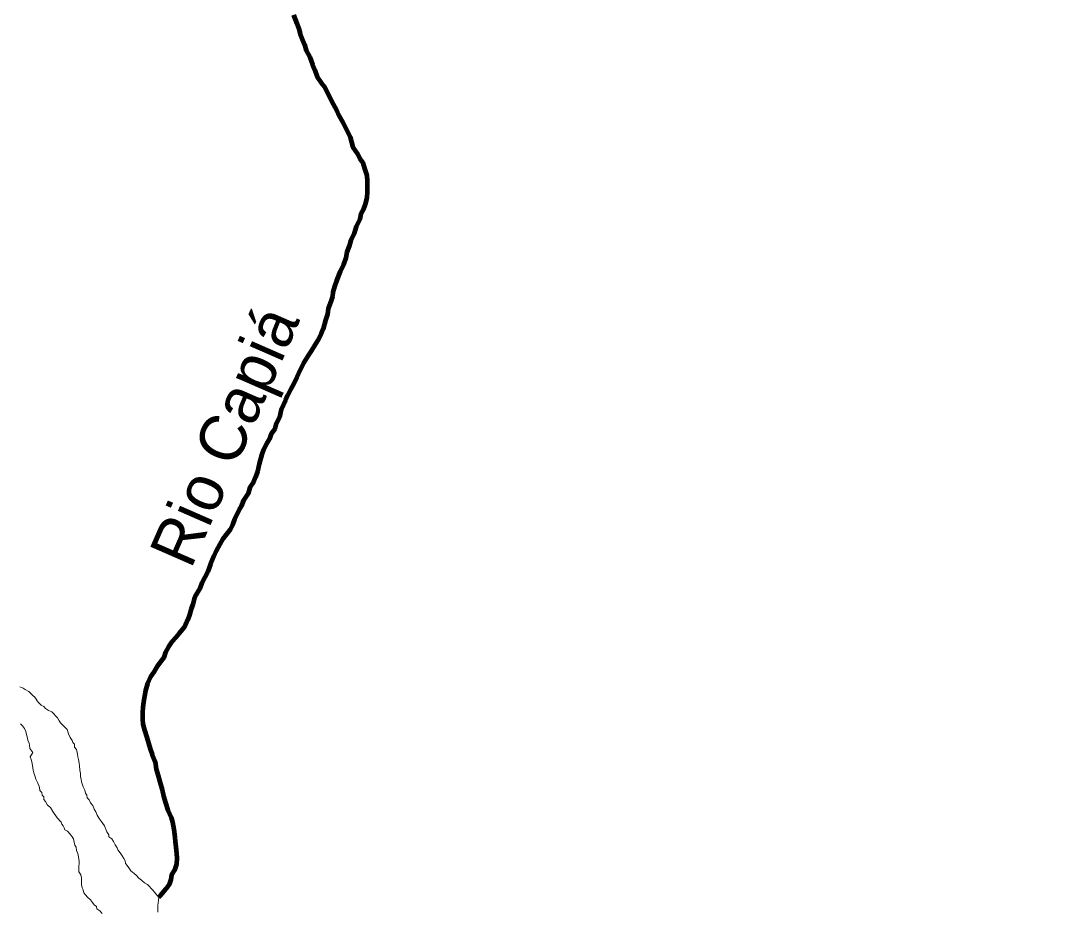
# Model space of a CAD drawing. Extents: x 553962 to 842807, y 8883888 to 9032388.
# Drawn here: x 645735 to 656960, y 8930198 to 8939787 of the extents above; entities that cross this region are included whole.
import ezdxf
from ezdxf.enums import TextEntityAlignment as Align

# ---------------------------------------------------------------- set-up
doc = ezdxf.new("R2010")
doc.units = 0
doc.header["$LTSCALE"] = 150
for name, color, linetype, lineweight in [('24', 7, 'Continuous', 25), ('25', 7, 'Continuous', 13), ('9', 7, 'Continuous', 90)]:
    doc.layers.add(name, color=color, linetype=linetype, lineweight=lineweight)
doc.layers.add('49', color=7, linetype='Continuous')

msp = doc.modelspace()

# ---------------------------------------------------------------- linework, layer by layer
at = {"layer": '24', "lineweight": 53}
for points in [[(648667.3, 8939850.6), (648703.5, 8939758.8), (648725.8, 8939700.4), (648739.7, 8939647.6), (648762, 8939592), (648787, 8939533.6), (648806.5, 8939466.9), (648845.4, 8939394.6), (648873.2, 8939316.7), (648898.3, 8939255.5), (648922.2, 8939185.9), (648969.4, 8939115.6), (649001.7, 8939077.9), (649063.7, 8938952.5), (649095.9, 8938889.7), (649130.6, 8938824.5), (649157.8, 8938769.3), (649200, 8938691.5), (649276.8, 8938536), (649291.6, 8938483.4), (649308.8, 8938428.2), (649356, 8938355.4), (649380.8, 8938302.8), (649415.6, 8938260), (649432.8, 8938197.4), (649457.5, 8938124.7), (649458.7, 8938112.5)], [(649458.7, 8938112.5), (649462.3, 8938074.6), (649461.7, 8937947), (649458.9, 8937884.5), (649441, 8937814.5), (649418.2, 8937754.6), (649393, 8937709.7), (649382.7, 8937654.7), (649342.3, 8937574.8), (649321.9, 8937502.4), (649286.6, 8937427.5), (649266.2, 8937362.5), (649243.4, 8937297.6), (649233.1, 8937237.6), (649207.7, 8937165.2), (649172.4, 8937090.3), (649131.8, 8936990.4), (649111.5, 8936927.9), (649091.2, 8936868), (649088.5, 8936820.5), (649070.7, 8936768), (649042.9, 8936693.1), (649035.1, 8936630.6), (649014.7, 8936565.6), (648986.8, 8936473.2), (648966.5, 8936418.2), (648928.6, 8936343.4), (648898.4, 8936298.5), (648858, 8936233.6), (648830.3, 8936188.7), (648774.8, 8936103.9), (648736.9, 8936024.1), (648704.1, 8935954.2), (648671.2, 8935886.8), (648635.9, 8935819.4), (648605.6, 8935757), (648582.3, 8935707.9)], [(648582.3, 8935707.9), (648534.8, 8935604.7), (648516.9, 8935524.8), (648484, 8935454.9), (648466.2, 8935397.4), (648428.4, 8935342.6), (648410.7, 8935290.1), (648377.9, 8935235.2), (648347.6, 8935175.3), (648327.3, 8935125.4), (648299.3, 8935022.9), (648281.4, 8934937.9), (648258.6, 8934878), (648238.3, 8934825.6), (648200.5, 8934765.7), (648180.2, 8934700.8), (648132.3, 8934628.4), (648104.5, 8934563.5), (648085.8, 8934528.5)], [(648085.8, 8934528.5), (648033.8, 8934426.2), (648013.5, 8934366.3), (647988.2, 8934313.9), (647947.9, 8934264), (647910.1, 8934214.2), (647874.8, 8934156.8), (647837, 8934086.9), (647811.7, 8934027), (647776.2, 8933942.1), (647745.8, 8933864.7), (647682.7, 8933739.9), (647662.4, 8933680), (647619.5, 8933610.1), (647601.8, 8933565.2), (647584, 8933507.7), (647568.8, 8933460.2), (647550.9, 8933395.3), (647530.7, 8933347.8), (647495.3, 8933265.4), (647439.9, 8933195.7), (647404.7, 8933158.3), (647359.4, 8933106), (647324.1, 8933053.6), (647291.3, 8932993.8), (647273.5, 8932938.8), (647235.8, 8932886.4), (647205.5, 8932846.6), (647167.7, 8932781.7), (647129.9, 8932729.3), (647097.1, 8932659.4), (647076.7, 8932584.5), (647056.1, 8932459.4), (647048.3, 8932399.4), (647045.5, 8932349.4), (647045.2, 8932271.8), (647047.4, 8932221.8), (647064.6, 8932156.6), (647091.8, 8932078.9), (647126.2, 8931956.1), (647148.4, 8931893.4), (647180.6, 8931815.7), (647192.7, 8931735.5), (647212.4, 8931665.4), (647232.1, 8931600.2), (647254.2, 8931512.5), (647268.9, 8931444.8), (647291.1, 8931374.7), (647315.7, 8931294.4), (647352.9, 8931216.7), (647365.1, 8931166.6), (647382.3, 8931086.4), (647391.9, 8931006.3), (647396.7, 8930958.7), (647401.4, 8930898.6), (647408.5, 8930828.5), (647413.3, 8930780.9), (647410.5, 8930713.4), (647387.7, 8930650.9), (647354.9, 8930598.5), (647349.7, 8930548.5), (647331.9, 8930496.1), (647296.6, 8930446.2), (647238.7, 8930376.4), (647217.5, 8930357.5)]]:
    msp.add_lwpolyline(points, dxfattribs=at)
at = {"layer": '25'}
for points in [[(645722.8, 8932621.4), (645760.2, 8932606.2), (645782.6, 8932593.5), (645820, 8932570.7), (645842.3, 8932550.6), (645864.7, 8932527.9), (645887.1, 8932512.7), (645899.4, 8932490.1), (645909.2, 8932470), (645929.1, 8932449.8), (645953.9, 8932424.6), (645983.8, 8932409.4), (645998.7, 8932389.3), (646033.5, 8932369), (646068.4, 8932353.8), (646090.8, 8932331.1), (646108.1, 8932311), (646128, 8932288.3), (646147.7, 8932258.1), (646162.6, 8932235.5), (646192.3, 8932205.2), (646214.7, 8932182.6), (646232, 8932162.4), (646249.2, 8932117.2), (646266.4, 8932077.1), (646288.7, 8932044.4), (646293.5, 8932024.3), (646313.4, 8932004.2), (646313.1, 8931974.1), (646332.9, 8931946.5), (646340.2, 8931916.4), (646345.1, 8931896.3), (646349.9, 8931868.7), (646357.2, 8931841.2), (646361.8, 8931801.1), (646366.6, 8931771), (646371.3, 8931725.9), (646376, 8931690.8), (646378.2, 8931653.2), (646383.1, 8931630.7), (646387.8, 8931600.6), (646400.1, 8931568), (646407.4, 8931545.4), (646424.7, 8931510.2), (646429.4, 8931477.7), (646446.8, 8931457.5), (646449, 8931427.5), (646468.9, 8931407.3), (646486.2, 8931374.6), (646508.4, 8931344.4), (646525.7, 8931306.8), (646542.9, 8931276.6), (646557.7, 8931241.5)], [(646609.6, 8930182.1), (646584.9, 8930212.3), (646552.5, 8930232.6), (646547.7, 8930260.2), (646522.8, 8930277.8), (646505.5, 8930300.5), (646485.7, 8930330.7), (646453.4, 8930358.4), (646431.1, 8930386.1), (646411.3, 8930406.3), (646404, 8930438.9), (646394.2, 8930461.5), (646386.9, 8930494.1), (646387.2, 8930524.1), (646387.3, 8930544.1), (646387.5, 8930569.2), (646380.2, 8930599.2), (646360.5, 8930631.9), (646360.6, 8930651.9), (646360.8, 8930672), (646361.3, 8930742.1), (646356.7, 8930792.2), (646349.5, 8930829.8), (646334.7, 8930862.4), (646330, 8930897.5), (646317.6, 8930917.6), (646307.9, 8930952.7), (646300.6, 8930985.3), (646288.3, 8931007.9), (646266, 8931038.1), (646236.2, 8931068.4), (646208.8, 8931083.6), (646201.5, 8931103.6), (646189.1, 8931126.2), (646176.8, 8931146.4), (646169.4, 8931166.4), (646124.8, 8931211.8), (646077.8, 8931279.7), (646055.6, 8931322.4), (646020.8, 8931350.2), (646001, 8931387.9), (645983.7, 8931410.5), (645981.4, 8931438.1), (645964.1, 8931458.2), (645959.3, 8931485.8), (645939.4, 8931505.9), (645937.2, 8931541), (645929.8, 8931561.1), (645912.6, 8931593.7), (645895.3, 8931628.9), (645890.5, 8931654), (645875.8, 8931696.6), (645868.5, 8931724.2), (645861.4, 8931774.3), (645854.2, 8931814.4), (645846.9, 8931839.5), (645834.6, 8931869.6), (645865, 8931914.5), (645832.8, 8931959.8), (645828.1, 8931994.9), (645823.2, 8932014.9), (645811, 8932050.1), (645803.8, 8932085.2), (645796.4, 8932107.7), (645789.2, 8932142.8), (645774.4, 8932173), (645754.6, 8932203.1), (645732.3, 8932223.3)], [(646557.7, 8931241.5), (646577.4, 8931206.3), (646599.7, 8931176.1), (646636.8, 8931128.3), (646661.4, 8931063.1), (646681.1, 8931030.4), (646683.5, 8931010.3), (646713.3, 8930987.6), (646730.6, 8930957.4), (646750.3, 8930922.3), (646772.6, 8930889.6), (646779.9, 8930867), (646802.2, 8930836.8), (646824.5, 8930804.1), (646841.8, 8930773.9), (646859.1, 8930751.3), (646861.3, 8930721.2), (646878.7, 8930701.1), (646898.5, 8930673.4), (646918.3, 8930643.3), (646953.1, 8930613), (646975.5, 8930595.3), (647005.2, 8930562.6), (647035.1, 8930542.3), (647064.9, 8930512.1), (647097.2, 8930494.4), (647119.6, 8930474.2), (647137, 8930454.1), (647156.8, 8930433.9), (647174.2, 8930413.7), (647218.7, 8930355.9), (647208.1, 8930270.8), (647207.9, 8930250.8), (647207.7, 8930218.2), (647210, 8930198.2)]]:
    msp.add_lwpolyline(points, dxfattribs=at)
at = {"layer": '9'}
for points in [[(648667.3, 8939850.6), (648703.5, 8939758.8), (648725.8, 8939700.4), (648739.7, 8939647.6), (648762, 8939592), (648787, 8939533.6), (648806.5, 8939466.9), (648845.4, 8939394.6), (648873.2, 8939316.7), (648898.3, 8939255.5), (648922.2, 8939185.9), (648969.4, 8939115.6), (649001.7, 8939077.9), (649063.7, 8938952.5), (649095.9, 8938889.7), (649130.6, 8938824.5), (649157.8, 8938769.3), (649200, 8938691.5), (649276.8, 8938536), (649291.6, 8938483.4), (649308.8, 8938428.2), (649356, 8938355.4), (649380.8, 8938302.8), (649415.6, 8938260), (649432.8, 8938197.4), (649457.5, 8938124.7), (649458.7, 8938112.5)], [(649458.7, 8938112.5), (649462.3, 8938074.6), (649461.7, 8937947), (649458.9, 8937884.5), (649441, 8937814.5), (649418.2, 8937754.6), (649393, 8937709.7), (649382.7, 8937654.7), (649342.3, 8937574.8), (649321.9, 8937502.4), (649286.6, 8937427.5), (649266.2, 8937362.5), (649243.4, 8937297.6), (649233.1, 8937237.6), (649207.7, 8937165.2), (649172.4, 8937090.3), (649131.8, 8936990.4), (649111.5, 8936927.9), (649091.2, 8936868), (649088.5, 8936820.5), (649070.7, 8936768), (649042.9, 8936693.1), (649035.1, 8936630.6), (649014.7, 8936565.6), (648986.8, 8936473.2), (648966.5, 8936418.2), (648928.6, 8936343.4), (648898.4, 8936298.5), (648858, 8936233.6), (648830.3, 8936188.7), (648774.8, 8936103.9), (648736.9, 8936024.1), (648704.1, 8935954.2), (648671.2, 8935886.8), (648635.9, 8935819.4), (648605.6, 8935757), (648582.3, 8935707.9)], [(648582.3, 8935707.9), (648534.8, 8935604.7), (648516.9, 8935524.8), (648484, 8935454.9), (648466.2, 8935397.4), (648428.4, 8935342.6), (648410.7, 8935290.1), (648377.9, 8935235.2), (648347.6, 8935175.3), (648327.3, 8935125.4), (648299.3, 8935022.9), (648281.4, 8934937.9), (648258.6, 8934878), (648238.3, 8934825.6), (648200.5, 8934765.7), (648180.2, 8934700.8), (648132.3, 8934628.4), (648104.5, 8934563.5), (648085.8, 8934528.5)], [(648085.8, 8934528.5), (648033.8, 8934426.2), (648013.5, 8934366.3), (647988.2, 8934313.9), (647947.9, 8934264), (647910.1, 8934214.2), (647874.8, 8934156.8), (647837, 8934086.9), (647811.7, 8934027), (647776.2, 8933942.1), (647745.8, 8933864.7), (647682.7, 8933739.9), (647662.4, 8933680), (647619.5, 8933610.1), (647601.8, 8933565.2), (647584, 8933507.7), (647568.8, 8933460.2), (647550.9, 8933395.3), (647530.7, 8933347.8), (647495.3, 8933265.4), (647439.9, 8933195.7), (647404.7, 8933158.3), (647359.4, 8933106), (647324.1, 8933053.6), (647291.3, 8932993.8), (647273.5, 8932938.8), (647235.8, 8932886.4), (647205.5, 8932846.6), (647167.7, 8932781.7), (647129.9, 8932729.3), (647097.1, 8932659.4), (647076.7, 8932584.5), (647056.1, 8932459.4), (647048.3, 8932399.4), (647045.5, 8932349.4), (647045.2, 8932271.8), (647047.4, 8932221.8), (647064.6, 8932156.6), (647091.8, 8932078.9), (647126.2, 8931956.1), (647148.4, 8931893.4), (647180.6, 8931815.7), (647192.7, 8931735.5), (647212.4, 8931665.4), (647232.1, 8931600.2), (647254.2, 8931512.5), (647268.9, 8931444.8), (647291.1, 8931374.7), (647315.7, 8931294.4), (647352.9, 8931216.7), (647365.1, 8931166.6), (647382.3, 8931086.4), (647391.9, 8931006.3), (647396.7, 8930958.7), (647401.4, 8930898.6), (647408.5, 8930828.5), (647413.3, 8930780.9), (647410.5, 8930713.4), (647387.7, 8930650.9), (647354.9, 8930598.5), (647349.7, 8930548.5), (647331.9, 8930496.1), (647296.6, 8930446.2), (647238.7, 8930376.4), (647217.5, 8930357.5)]]:
    msp.add_lwpolyline(points, dxfattribs=at)
msp.add_spline([(637260.6, 8972975.8), (641524.5, 8971056.2), (652526.1, 8965412.7), (653164.3, 8965062.8), (670790.5, 8953770.1), (686194, 8943929.9), (696283.3, 8937647.1)], degree=3, dxfattribs=at)

# ---------------------------------------------------------------- texts
at = {"layer": '49'}
msp.add_text('Rio Capiá', height=500, rotation=66.381, dxfattribs=at).set_placement((648152.9, 8935223.9), align=Align.CENTER)

doc.saveas('drawing.dxf')
